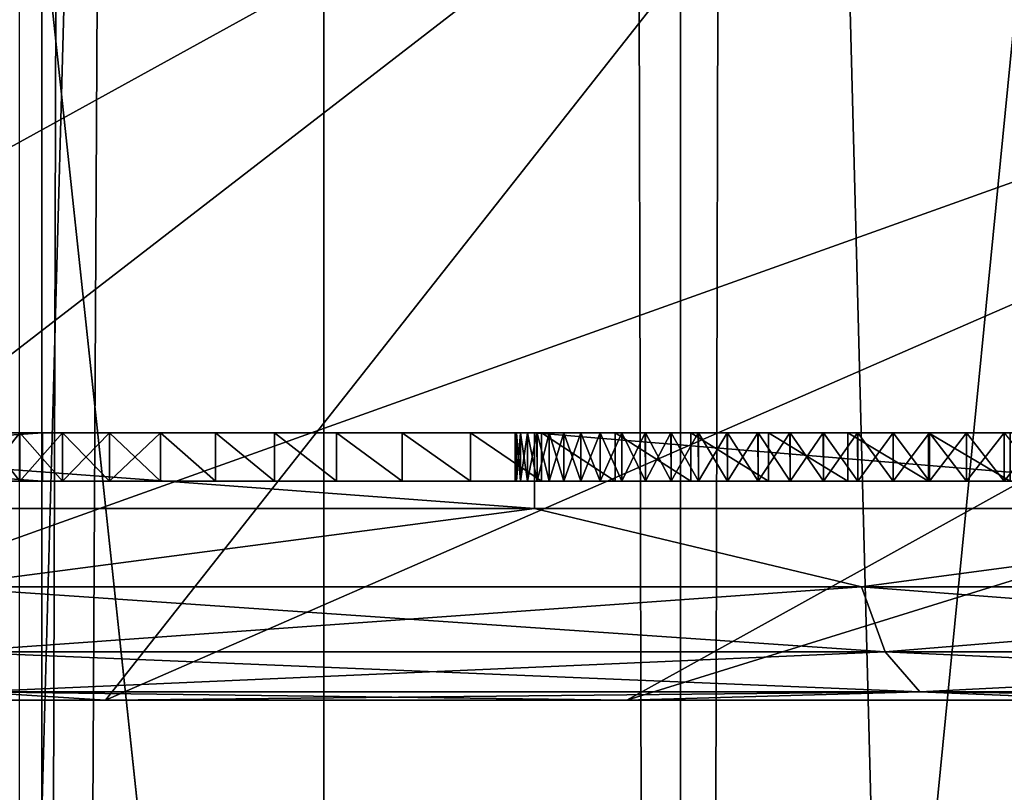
# Model space of a CAD drawing. Header units: metres. Extents: x -80 to 80, y -455 to 95.
# Tile 377 of 656: x 1.635 to 2.657, y -131.622 to -130.821. Entities that reach past the tile are written whole.
import ezdxf

# ---------------------------------------------------------------- set-up
doc = ezdxf.new("R2010")
doc.units = ezdxf.units.M
doc.layers.add('solid_501010_K_01', color=7, linetype='CONTINUOUS')
doc.layers.add('solid_501010_k_02_01', color=7, linetype='CONTINUOUS')

msp = doc.modelspace()

# ---------------------------------------------------------------- linework, layer by layer
at = {"layer": 'solid_501010_K_01'}
for points in [[(2.620547, -16.346872, 641.67981), (2.882185, -16.314634, 642.014221), (2.880444, -147.699997, 642.011658)], [(2.882186, -16.314634, 645.985596), (2.620548, -16.346872, 646.319946), (2.880444, -147.699997, 645.988159)], [(2.320167, -16.380054, 641.379456), (2.620547, -16.346872, 641.67981), (2.320929, -147.699997, 641.380127)], [(2.620548, -16.346872, 646.319946), (2.320168, -16.380054, 646.620361), (2.320929, -147.699997, 646.61969)], [(2.620548, -16.346872, 646.319946), (2.320929, -147.699997, 646.61969), (2.880444, -147.699997, 645.988159)], [(2.620547, -16.346872, 641.67981), (2.880444, -147.699997, 642.011658), (2.320929, -147.699997, 641.380127)], [(2.320167, -16.380054, 641.379456), (2.320929, -147.699997, 641.380127), (1.626531, -147.699997, 640.900818)], [(1.985829, -16.412197, 641.117798), (2.320167, -16.380054, 641.379456), (1.626531, -147.699997, 640.900818)], [(2.320168, -16.380054, 646.620361), (1.98583, -16.412197, 646.882019), (2.320929, -147.699997, 646.61969)], [(1.98583, -16.412197, 646.882019), (1.622891, -16.441397, 647.100891), (1.626531, -147.699997, 647.098999)], [(1.622891, -16.441397, 640.898926), (1.985829, -16.412197, 641.117798), (1.626531, -147.699997, 640.900818)], [(1.98583, -16.412197, 646.882019), (1.626531, -147.699997, 647.098999), (2.320929, -147.699997, 646.61969)], [(3.826834, -181.584335, 231.391663), (3.826834, -110.287094, 183.301071), (1.950903, -109.968887, 183.772842)], [(1.950903, -181.266113, 231.863434), (3.826834, -181.584335, 231.391663), (1.950903, -109.968887, 183.772842)], [(1.950903, -192.235077, 215.601273), (1.950903, -120.937851, 167.510681), (3.826834, -120.619637, 167.982452)], [(3.826834, -191.91687, 216.073044), (1.950903, -192.235077, 215.601273), (3.826834, -120.619637, 167.982452)], [(0, -192.342529, 215.441971), (0, -121.045296, 167.351379), (1.950903, -120.937851, 167.510681)], [(1.950903, -192.235077, 215.601273), (0, -192.342529, 215.441971), (1.950903, -120.937851, 167.510681)], [(0, -124.642555, 1136.625977), (0, -141.003525, 1141.652222), (1.658268, -124.699287, 1136.4729)], [(0, -141.003525, 1141.652222), (1.658268, -141.047653, 1141.494995), (1.658268, -124.699287, 1136.4729)], [(1.658268, -124.699287, 1136.4729), (1.658268, -141.047653, 1141.494995), (3.254351, -124.867523, 1136.018555)], [(1.658268, -141.047653, 1141.494995), (3.254351, -141.178558, 1141.028564), (3.254351, -124.867523, 1136.018555)], [(3.232754, -130.325699, 1121.28125), (3.232754, -145.425385, 1125.897339), (1.635345, -130.492401, 1120.831055)], [(0.584586, -131.526672, 259.811951), (0.872875, -130.41655, 253.352295), (2.599125, -130.41655, 253.612488)], [(1.161791, -131.526672, 259.910034), (0.584586, -131.526672, 259.811951), (2.599125, -130.41655, 253.612488)], [(1.161725, -131.526672, 270.089996), (2.599125, -130.41655, 276.387512), (0.872875, -130.41655, 276.647705)], [(1.161725, -131.526672, 270.089996), (1.724321, -131.526672, 269.927917), (2.599125, -130.41655, 276.387512)], [(1.161791, -131.526672, 259.910034), (2.599125, -130.41655, 253.612488), (4.267316, -130.41655, 254.12706)], [(1.724384, -131.526672, 260.072113), (1.161791, -131.526672, 259.910034), (4.267316, -130.41655, 254.12706)], [(1.724321, -131.526672, 269.927917), (4.267316, -130.41655, 275.872955), (2.599125, -130.41655, 276.387512)], [(1.724321, -131.526672, 269.927917), (2.265229, -131.526672, 269.703857), (4.267316, -130.41655, 275.872955)], [(2.265288, -131.526672, 260.296173), (1.724384, -131.526672, 260.072113), (4.267316, -130.41655, 254.12706)], [(2.265229, -131.526672, 269.703857), (5.840182, -130.41655, 275.115479), (4.267316, -130.41655, 275.872955)], [(2.265229, -131.526672, 269.703857), (2.777652, -131.526672, 269.420654), (5.840182, -130.41655, 275.115479)], [(2.265288, -131.526672, 260.296173), (4.267316, -130.41655, 254.12706), (5.840182, -130.41655, 254.884506)], [(2.777709, -131.526672, 260.579376), (2.265288, -131.526672, 260.296173), (5.840182, -130.41655, 254.884506)], [(3.232754, -145.425385, 1125.897339), (1.635345, -145.555084, 1125.435181), (1.635345, -130.492401, 1120.831055)], [(1.531765, -131.249374, 265.453491), (1.659098, -131.249374, 266.5), (0.942857, -131.249374, 263.5)], [(0.942857, -131.299377, 263.5), (0.942857, -131.249374, 263.5), (1.659098, -131.249374, 266.5)], [(1.659098, -131.299377, 266.5), (0.942857, -131.299377, 263.5), (1.659098, -131.249374, 266.5)], [(0.954111, -131.249374, 266.5), (1.659098, -131.249374, 266.5), (1.11262, -131.249374, 269.874634)], [(1.659098, -131.299377, 266.5), (1.659098, -131.249374, 266.5), (0.954111, -131.249374, 266.5)], [(0.954111, -131.299377, 266.5), (1.659098, -131.299377, 266.5), (0.954111, -131.249374, 266.5)], [(2.169393, -131.327774, 269.504852), (1.112579, -131.327774, 269.874634), (1.11262, -131.249374, 269.874634)], [(2.169432, -131.327774, 260.495148), (2.169412, -131.249374, 260.495148), (1.11262, -131.249374, 260.125366)], [(1.48829, -131.249374, 264.724884), (1.11262, -131.249374, 260.125366), (2.169412, -131.249374, 260.495148)], [(1.112623, -131.327774, 260.125366), (2.169432, -131.327774, 260.495148), (1.11262, -131.249374, 260.125366)], [(2.169393, -131.327774, 269.504852), (1.11262, -131.249374, 269.874634), (2.169412, -131.249374, 269.504852)], [(2.103003, -131.249374, 266.241547), (2.169412, -131.249374, 269.504852), (1.11262, -131.249374, 269.874634)], [(1.781444, -131.249374, 265.935211), (1.11262, -131.249374, 269.874634), (1.659098, -131.249374, 266.5)], [(2.032015, -131.249374, 266.188721), (2.103003, -131.249374, 266.241547), (1.11262, -131.249374, 269.874634)], [(1.964077, -131.249374, 266.13147), (2.032015, -131.249374, 266.188721), (1.11262, -131.249374, 269.874634)], [(1.899558, -131.249374, 266.070038), (1.964077, -131.249374, 266.13147), (1.11262, -131.249374, 269.874634)], [(1.838631, -131.249374, 266.004578), (1.899558, -131.249374, 266.070038), (1.11262, -131.249374, 269.874634)], [(1.781444, -131.249374, 265.935211), (1.838631, -131.249374, 266.004578), (1.11262, -131.249374, 269.874634)], [(1.507375, -131.249374, 264.634979), (1.48829, -131.249374, 264.724884), (2.169412, -131.249374, 260.495148)], [(1.531787, -131.249374, 264.546448), (1.507375, -131.249374, 264.634979), (2.169412, -131.249374, 260.495148)], [(1.531765, -131.249374, 265.453491), (1.56133, -131.249374, 265.540161), (1.659098, -131.249374, 266.5)], [(1.561362, -131.249374, 264.459747), (1.531787, -131.249374, 264.546448), (2.169412, -131.249374, 260.495148)], [(1.56133, -131.249374, 265.540161), (1.59593, -131.249374, 265.624664), (1.659098, -131.249374, 266.5)], [(1.595975, -131.249374, 264.375244), (1.561362, -131.249374, 264.459747), (2.169412, -131.249374, 260.495148)], [(1.59593, -131.249374, 265.624664), (1.63547, -131.249374, 265.706787), (1.659098, -131.249374, 266.5)], [(1.595942, -131.299377, 265.624664), (1.63547, -131.249374, 265.706787), (1.59593, -131.249374, 265.624664)], [(1.595942, -131.299377, 265.624664), (1.635477, -131.299377, 265.706787), (1.63547, -131.249374, 265.706787)], [(1.635477, -131.299377, 264.293213), (1.595942, -131.299377, 264.375336), (1.595975, -131.249374, 264.375244)], [(1.6355, -131.249374, 264.293152), (1.595975, -131.249374, 264.375244), (2.169412, -131.249374, 260.495148)], [(1.635477, -131.299377, 264.293213), (1.595975, -131.249374, 264.375244), (1.6355, -131.249374, 264.293152)], [(1.63547, -131.249374, 265.706787), (1.679709, -131.249374, 265.786102), (1.659098, -131.249374, 266.5)], [(1.635477, -131.299377, 265.706787), (1.679709, -131.249374, 265.786102), (1.63547, -131.249374, 265.706787)], [(1.635477, -131.299377, 265.706787), (1.679715, -131.299377, 265.786133), (1.679709, -131.249374, 265.786102)], [(1.679715, -131.299377, 264.213867), (1.635477, -131.299377, 264.293213), (1.6355, -131.249374, 264.293152)], [(1.67975, -131.249374, 264.213837), (1.6355, -131.249374, 264.293152), (2.169412, -131.249374, 260.495148)], [(1.679715, -131.299377, 264.213867), (1.6355, -131.249374, 264.293152), (1.67975, -131.249374, 264.213837)], [(1.728427, -131.249374, 265.862335), (1.781444, -131.249374, 265.935211), (1.659098, -131.249374, 266.5)], [(1.679709, -131.249374, 265.786102), (1.728427, -131.249374, 265.862335), (1.659098, -131.249374, 266.5)], [(1.679715, -131.299377, 265.786133), (1.728427, -131.249374, 265.862335), (1.679709, -131.249374, 265.786102)], [(1.679715, -131.299377, 265.786133), (1.728432, -131.299377, 265.862335), (1.728427, -131.249374, 265.862335)], [(1.728432, -131.299377, 264.137665), (1.679715, -131.299377, 264.213867), (1.67975, -131.249374, 264.213837)], [(1.728474, -131.249374, 264.137604), (1.67975, -131.249374, 264.213837), (2.169412, -131.249374, 260.495148)], [(1.728432, -131.299377, 264.137665), (1.67975, -131.249374, 264.213837), (1.728474, -131.249374, 264.137604)], [(1.728432, -131.299377, 265.862335), (1.781444, -131.249374, 265.935211), (1.728427, -131.249374, 265.862335)], [(1.728432, -131.299377, 265.862335), (1.781448, -131.299377, 265.935211), (1.781444, -131.249374, 265.935211)], [(1.781448, -131.299377, 264.064789), (1.728432, -131.299377, 264.137665), (1.728474, -131.249374, 264.137604)], [(1.781484, -131.249374, 264.064758), (1.728474, -131.249374, 264.137604), (2.169412, -131.249374, 260.495148)], [(1.781448, -131.299377, 264.064789), (1.728474, -131.249374, 264.137604), (1.781484, -131.249374, 264.064758)], [(1.838631, -131.299377, 266.004578), (1.838631, -131.249374, 266.004578), (1.781444, -131.249374, 265.935211)], [(1.781448, -131.299377, 265.935211), (1.838631, -131.299377, 266.004578), (1.781444, -131.249374, 265.935211)], [(1.838631, -131.299377, 263.995422), (1.781448, -131.299377, 264.064789), (1.781484, -131.249374, 264.064758)], [(1.838668, -131.249374, 263.995361), (1.781484, -131.249374, 264.064758), (2.169412, -131.249374, 260.495148)], [(1.838631, -131.299377, 263.995422), (1.781484, -131.249374, 264.064758), (1.838668, -131.249374, 263.995361)], [(1.899555, -131.299377, 266.070038), (1.899558, -131.249374, 266.070038), (1.838631, -131.249374, 266.004578)], [(1.838631, -131.299377, 266.004578), (1.899555, -131.299377, 266.070038), (1.838631, -131.249374, 266.004578)], [(1.899555, -131.299377, 263.929962), (1.838631, -131.299377, 263.995422), (1.838668, -131.249374, 263.995361)], [(1.899604, -131.249374, 263.929901), (1.838668, -131.249374, 263.995361), (2.169412, -131.249374, 260.495148)], [(1.899555, -131.299377, 263.929962), (1.838668, -131.249374, 263.995361), (1.899604, -131.249374, 263.929901)], [(1.899555, -131.299377, 266.070038), (1.964073, -131.299377, 266.13147), (1.899558, -131.249374, 266.070038)], [(1.964073, -131.299377, 263.86853), (1.899555, -131.299377, 263.929962), (1.899604, -131.249374, 263.929901)], [(1.964073, -131.299377, 266.13147), (1.964077, -131.249374, 266.13147), (1.899558, -131.249374, 266.070038)], [(1.964124, -131.249374, 263.8685), (1.899604, -131.249374, 263.929901), (2.169412, -131.249374, 260.495148)], [(1.964073, -131.299377, 263.86853), (1.899604, -131.249374, 263.929901), (1.964124, -131.249374, 263.8685)], [(1.964073, -131.299377, 266.13147), (2.032012, -131.299377, 266.188721), (1.964077, -131.249374, 266.13147)], [(2.032012, -131.299377, 263.811279), (1.964073, -131.299377, 263.86853), (1.964124, -131.249374, 263.8685)], [(2.032012, -131.299377, 266.188721), (2.032015, -131.249374, 266.188721), (1.964077, -131.249374, 266.13147)], [(2.032047, -131.249374, 263.811249), (1.964124, -131.249374, 263.8685), (2.169412, -131.249374, 260.495148)], [(2.032012, -131.299377, 263.811279), (1.964124, -131.249374, 263.8685), (2.032047, -131.249374, 263.811249)], [(2.032012, -131.299377, 266.188721), (2.102993, -131.299377, 266.241547), (2.032015, -131.249374, 266.188721)], [(2.102993, -131.299377, 263.758453), (2.032012, -131.299377, 263.811279), (2.032047, -131.249374, 263.811249)], [(2.102993, -131.299377, 266.241547), (2.103003, -131.249374, 266.241547), (2.032015, -131.249374, 266.188721)], [(2.103045, -131.249374, 263.758423), (2.032047, -131.249374, 263.811249), (2.169412, -131.249374, 260.495148)], [(2.102993, -131.299377, 263.758453), (2.032047, -131.249374, 263.811249), (2.103045, -131.249374, 263.758423)], [(2.102993, -131.299377, 266.241547), (2.176723, -131.299377, 266.289734), (2.103003, -131.249374, 266.241547)], [(2.176723, -131.299377, 263.710266), (2.102993, -131.299377, 263.758453), (2.103045, -131.249374, 263.758423)], [(2.103003, -131.249374, 266.241547), (2.176733, -131.249374, 266.289764), (2.169412, -131.249374, 269.504852)], [(2.176723, -131.299377, 266.289734), (2.176733, -131.249374, 266.289764), (2.103003, -131.249374, 266.241547)], [(2.176771, -131.249374, 263.710236), (2.103045, -131.249374, 263.758423), (2.169412, -131.249374, 260.495148)], [(2.176723, -131.299377, 263.710266), (2.103045, -131.249374, 263.758423), (2.176771, -131.249374, 263.710236)], [(2.150723, -131.249374, 265.052277), (2.149288, -131.249374, 265.000183), (2.150704, -131.249374, 264.948059)], [(2.149291, -131.299377, 265), (2.150704, -131.249374, 264.948059), (2.149288, -131.249374, 265.000183)], [(2.150716, -131.299377, 265.052185), (2.149288, -131.249374, 265.000183), (2.150723, -131.249374, 265.052277)], [(2.150716, -131.299377, 265.052185), (2.149291, -131.299377, 265), (2.149288, -131.249374, 265.000183)], [(2.149291, -131.299377, 265), (2.150716, -131.299377, 264.947815), (2.150704, -131.249374, 264.948059)], [(2.150723, -131.249374, 265.052277), (2.150704, -131.249374, 264.948059), (2.154983, -131.249374, 264.896088)], [(2.150716, -131.299377, 264.947815), (2.154983, -131.249374, 264.896088), (2.150704, -131.249374, 264.948059)], [(2.150716, -131.299377, 264.947815), (2.154996, -131.299377, 264.895935), (2.154983, -131.249374, 264.896088)], [(2.154996, -131.299377, 265.104065), (2.150716, -131.299377, 265.052185), (2.150723, -131.249374, 265.052277)], [(2.155015, -131.249374, 265.104248), (2.150723, -131.249374, 265.052277), (2.154983, -131.249374, 264.896088)], [(2.154996, -131.299377, 265.104065), (2.150723, -131.249374, 265.052277), (2.155015, -131.249374, 265.104248)], [(2.155015, -131.249374, 265.104248), (2.154983, -131.249374, 264.896088), (2.162058, -131.249374, 264.844666)], [(2.154996, -131.299377, 264.895935), (2.162058, -131.249374, 264.844666), (2.154983, -131.249374, 264.896088)], [(2.154996, -131.299377, 264.895935), (2.162088, -131.299377, 264.844513), (2.162058, -131.249374, 264.844666)], [(2.162088, -131.299377, 265.155487), (2.154996, -131.299377, 265.104065), (2.155015, -131.249374, 265.104248)], [(2.162113, -131.249374, 265.15564), (2.155015, -131.249374, 265.104248), (2.162058, -131.249374, 264.844666)], [(2.162088, -131.299377, 265.155487), (2.155015, -131.249374, 265.104248), (2.162113, -131.249374, 265.15564)], [(2.162113, -131.249374, 265.15564), (2.162058, -131.249374, 264.844666), (2.171908, -131.249374, 264.793945)], [(2.162088, -131.299377, 264.844513), (2.171908, -131.249374, 264.793945), (2.162058, -131.249374, 264.844666)], [(2.162088, -131.299377, 264.844513), (2.171967, -131.299377, 264.793701), (2.171908, -131.249374, 264.793945)], [(2.171967, -131.299377, 265.206299), (2.162088, -131.299377, 265.155487), (2.162113, -131.249374, 265.15564)], [(2.171994, -131.249374, 265.206421), (2.162113, -131.249374, 265.15564), (2.171908, -131.249374, 264.793945)], [(2.171967, -131.299377, 265.206299), (2.162113, -131.249374, 265.15564), (2.171994, -131.249374, 265.206421)], [(3.117424, -131.327774, 268.90918), (2.169393, -131.327774, 269.504852), (2.169412, -131.249374, 269.504852)], [(3.11746, -131.327774, 261.090851), (3.117436, -131.249374, 261.09082), (2.169412, -131.249374, 260.495148)], [(2.176771, -131.249374, 263.710236), (2.169412, -131.249374, 260.495148), (3.117436, -131.249374, 261.09082)], [(2.169432, -131.327774, 260.495148), (3.11746, -131.327774, 261.090851), (2.169412, -131.249374, 260.495148)], [(3.117424, -131.327774, 268.90918), (2.169412, -131.249374, 269.504852), (3.117436, -131.249374, 268.90918)], [(3.093628, -131.249374, 266.48941), (3.117436, -131.249374, 268.90918), (2.169412, -131.249374, 269.504852)], [(3.007445, -131.249374, 266.497345), (3.093628, -131.249374, 266.48941), (2.169412, -131.249374, 269.504852)], [(2.921054, -131.249374, 266.5), (3.007445, -131.249374, 266.497345), (2.169412, -131.249374, 269.504852)], [(2.834538, -131.249374, 266.497375), (2.921054, -131.249374, 266.5), (2.169412, -131.249374, 269.504852)], [(2.748363, -131.249374, 266.489471), (2.834538, -131.249374, 266.497375), (2.169412, -131.249374, 269.504852)], [(2.662791, -131.249374, 266.476318), (2.748363, -131.249374, 266.489471), (2.169412, -131.249374, 269.504852)], [(2.578003, -131.249374, 266.457916), (2.662791, -131.249374, 266.476318), (2.169412, -131.249374, 269.504852)], [(2.494321, -131.249374, 266.434326), (2.578003, -131.249374, 266.457916), (2.169412, -131.249374, 269.504852)], [(2.412119, -131.249374, 266.40567), (2.494321, -131.249374, 266.434326), (2.169412, -131.249374, 269.504852)], [(2.33165, -131.249374, 266.371979), (2.412119, -131.249374, 266.40567), (2.169412, -131.249374, 269.504852)], [(2.253012, -131.249374, 266.333252), (2.33165, -131.249374, 266.371979), (2.169412, -131.249374, 269.504852)], [(2.176733, -131.249374, 266.289764), (2.253012, -131.249374, 266.333252), (2.169412, -131.249374, 269.504852)], [(2.171994, -131.249374, 265.206421), (2.171908, -131.249374, 264.793945), (2.184467, -131.249374, 264.74411)], [(2.171967, -131.299377, 264.793701), (2.184467, -131.249374, 264.74411), (2.171908, -131.249374, 264.793945)], [(2.171967, -131.299377, 264.793701), (2.184523, -131.299377, 264.743896), (2.184467, -131.249374, 264.74411)], [(2.184523, -131.299377, 265.256104), (2.171967, -131.299377, 265.206299), (2.171994, -131.249374, 265.206421)], [(2.184556, -131.249374, 265.256195), (2.171994, -131.249374, 265.206421), (2.184467, -131.249374, 264.74411)], [(2.184523, -131.299377, 265.256104), (2.171994, -131.249374, 265.206421), (2.184556, -131.249374, 265.256195)], [(2.176723, -131.299377, 266.289734), (2.253003, -131.299377, 266.333252), (2.176733, -131.249374, 266.289764)], [(2.253003, -131.299377, 263.666748), (2.176723, -131.299377, 263.710266), (2.176771, -131.249374, 263.710236)], [(2.253003, -131.299377, 266.333252), (2.253012, -131.249374, 266.333252), (2.176733, -131.249374, 266.289764)], [(2.253039, -131.249374, 263.666748), (2.176771, -131.249374, 263.710236), (3.117436, -131.249374, 261.09082)], [(2.253003, -131.299377, 263.666748), (2.176771, -131.249374, 263.710236), (2.253039, -131.249374, 263.666748)], [(2.184556, -131.249374, 265.256195), (2.184467, -131.249374, 264.74411), (2.199637, -131.249374, 264.695404)], [(2.184523, -131.299377, 264.743896), (2.199637, -131.249374, 264.695404), (2.184467, -131.249374, 264.74411)], [(2.184523, -131.299377, 264.743896), (2.199691, -131.299377, 264.695251), (2.199637, -131.249374, 264.695404)], [(2.199691, -131.299377, 265.304749), (2.184523, -131.299377, 265.256104), (2.184556, -131.249374, 265.256195)], [(2.199729, -131.249374, 265.304871), (2.184556, -131.249374, 265.256195), (2.199637, -131.249374, 264.695404)], [(2.199691, -131.299377, 265.304749), (2.184556, -131.249374, 265.256195), (2.199729, -131.249374, 265.304871)], [(2.199729, -131.249374, 265.304871), (2.199637, -131.249374, 264.695404), (2.21732, -131.249374, 264.648041)], [(2.199691, -131.299377, 264.695251), (2.21732, -131.249374, 264.648041), (2.199637, -131.249374, 264.695404)], [(2.199691, -131.299377, 264.695251), (2.217414, -131.299377, 264.647827), (2.21732, -131.249374, 264.648041)], [(2.217414, -131.299377, 265.352173), (2.199691, -131.299377, 265.304749), (2.199729, -131.249374, 265.304871)], [(2.21746, -131.249374, 265.352295), (2.199729, -131.249374, 265.304871), (2.21732, -131.249374, 264.648041)], [(2.217414, -131.299377, 265.352173), (2.199729, -131.249374, 265.304871), (2.21746, -131.249374, 265.352295)], [(2.21746, -131.249374, 265.352295), (2.21732, -131.249374, 264.648041), (2.237387, -131.249374, 264.602203)], [(2.217414, -131.299377, 264.647827), (2.237387, -131.249374, 264.602203), (2.21732, -131.249374, 264.648041)], [(2.217414, -131.299377, 264.647827), (2.237499, -131.299377, 264.60199), (2.237387, -131.249374, 264.602203)], [(2.237499, -131.299377, 265.39801), (2.217414, -131.299377, 265.352173), (2.21746, -131.249374, 265.352295)], [(2.237544, -131.249374, 265.398132), (2.21746, -131.249374, 265.352295), (2.237387, -131.249374, 264.602203)], [(2.237499, -131.299377, 265.39801), (2.21746, -131.249374, 265.352295), (2.237544, -131.249374, 265.398132)], [(2.237544, -131.249374, 265.398132), (2.237387, -131.249374, 264.602203), (2.259784, -131.249374, 264.557983)], [(2.237499, -131.299377, 264.60199), (2.259784, -131.249374, 264.557983), (2.237387, -131.249374, 264.602203)], [(2.237499, -131.299377, 264.60199), (2.259884, -131.299377, 264.55777), (2.259784, -131.249374, 264.557983)], [(2.259884, -131.299377, 265.44223), (2.237499, -131.299377, 265.39801), (2.237544, -131.249374, 265.398132)], [(2.25992, -131.249374, 265.442291), (2.237544, -131.249374, 265.398132), (2.259784, -131.249374, 264.557983)], [(2.259884, -131.299377, 265.44223), (2.237544, -131.249374, 265.398132), (2.25992, -131.249374, 265.442291)], [(2.253003, -131.299377, 266.333252), (2.331637, -131.299377, 266.371948), (2.253012, -131.249374, 266.333252)], [(2.331637, -131.299377, 263.628052), (2.253003, -131.299377, 263.666748), (2.253039, -131.249374, 263.666748)], [(2.331637, -131.299377, 266.371948), (2.33165, -131.249374, 266.371979), (2.253012, -131.249374, 266.333252)], [(2.331674, -131.249374, 263.628021), (2.253039, -131.249374, 263.666748), (3.117436, -131.249374, 261.09082)], [(2.331637, -131.299377, 263.628052), (2.253039, -131.249374, 263.666748), (2.331674, -131.249374, 263.628021)], [(2.25992, -131.249374, 265.442291), (2.259784, -131.249374, 264.557983), (2.284308, -131.249374, 264.515564)], [(2.259884, -131.299377, 264.55777), (2.284308, -131.249374, 264.515564), (2.259784, -131.249374, 264.557983)], [(2.259884, -131.299377, 264.55777), (2.284411, -131.299377, 264.515411), (2.284308, -131.249374, 264.515564)], [(2.284411, -131.299377, 265.484589), (2.259884, -131.299377, 265.44223), (2.25992, -131.249374, 265.442291)], [(2.284458, -131.249374, 265.48468), (2.25992, -131.249374, 265.442291), (2.284308, -131.249374, 264.515564)], [(2.284411, -131.299377, 265.484589), (2.25992, -131.249374, 265.442291), (2.284458, -131.249374, 265.48468)], [(2.284458, -131.249374, 265.48468), (2.284308, -131.249374, 264.515564), (2.310843, -131.249374, 264.475098)], [(2.284411, -131.299377, 264.515411), (2.310843, -131.249374, 264.475098), (2.284308, -131.249374, 264.515564)], [(2.284411, -131.299377, 264.515411), (2.31096, -131.299377, 264.474945), (2.310843, -131.249374, 264.475098)], [(2.31096, -131.299377, 265.525055), (2.284411, -131.299377, 265.484589), (2.284458, -131.249374, 265.48468)], [(2.311016, -131.249374, 265.525146), (2.284458, -131.249374, 265.48468), (2.310843, -131.249374, 264.475098)], [(2.31096, -131.299377, 265.525055), (2.284458, -131.249374, 265.48468), (2.311016, -131.249374, 265.525146)], [(2.311016, -131.249374, 265.525146), (2.310843, -131.249374, 264.475098), (2.339239, -131.249374, 264.436737)], [(2.31096, -131.299377, 264.474945), (2.339239, -131.249374, 264.436737), (2.310843, -131.249374, 264.475098)], [(2.31096, -131.299377, 264.474945), (2.339388, -131.299377, 264.436554), (2.339239, -131.249374, 264.436737)], [(2.339388, -131.299377, 265.563446), (2.31096, -131.299377, 265.525055), (2.311016, -131.249374, 265.525146)], [(2.339425, -131.249374, 265.563507), (2.311016, -131.249374, 265.525146), (2.339239, -131.249374, 264.436737)], [(2.339388, -131.299377, 265.563446), (2.311016, -131.249374, 265.525146), (2.339425, -131.249374, 265.563507)], [(2.331637, -131.299377, 266.371948), (2.412102, -131.299377, 266.40567), (2.33165, -131.249374, 266.371979)], [(2.412102, -131.299377, 263.59433), (2.331637, -131.299377, 263.628052), (2.331674, -131.249374, 263.628021)], [(2.412102, -131.299377, 266.40567), (2.412119, -131.249374, 266.40567), (2.33165, -131.249374, 266.371979)], [(2.412144, -131.249374, 263.59433), (2.331674, -131.249374, 263.628021), (3.117436, -131.249374, 261.09082)], [(2.412102, -131.299377, 263.59433), (2.331674, -131.249374, 263.628021), (2.412144, -131.249374, 263.59433)], [(2.339425, -131.249374, 265.563507), (2.339239, -131.249374, 264.436737), (2.369365, -131.249374, 264.400482)], [(2.339388, -131.299377, 264.436554), (2.369365, -131.249374, 264.400482), (2.339239, -131.249374, 264.436737)], [(2.339388, -131.299377, 264.436554), (2.369513, -131.299377, 264.40033), (2.369365, -131.249374, 264.400482)], [(2.369513, -131.299377, 265.59967), (2.339388, -131.299377, 265.563446), (2.339425, -131.249374, 265.563507)], [(2.369549, -131.249374, 265.599701), (2.339425, -131.249374, 265.563507), (2.369365, -131.249374, 264.400482)], [(2.369513, -131.299377, 265.59967), (2.339425, -131.249374, 265.563507), (2.369549, -131.249374, 265.599701)], [(2.369549, -131.249374, 265.599701), (2.369365, -131.249374, 264.400482), (2.401156, -131.249374, 264.366425)], [(2.369513, -131.299377, 264.40033), (2.401156, -131.249374, 264.366425), (2.369365, -131.249374, 264.400482)], [(2.369513, -131.299377, 264.40033), (2.401268, -131.299377, 264.366302), (2.401156, -131.249374, 264.366425)], [(2.401268, -131.299377, 265.633698), (2.369513, -131.299377, 265.59967), (2.369549, -131.249374, 265.599701)], [(2.401323, -131.249374, 265.633759), (2.369549, -131.249374, 265.599701), (2.401156, -131.249374, 264.366425)], [(2.401268, -131.299377, 265.633698), (2.369549, -131.249374, 265.599701), (2.401323, -131.249374, 265.633759)], [(2.401323, -131.249374, 265.633759), (2.401156, -131.249374, 264.366425), (2.434308, -131.249374, 264.334717)], [(2.401268, -131.299377, 264.366302), (2.434308, -131.249374, 264.334717), (2.401156, -131.249374, 264.366425)], [(2.401268, -131.299377, 264.366302), (2.434457, -131.299377, 264.334595), (2.434308, -131.249374, 264.334717)], [(2.434457, -131.299377, 265.665405), (2.401268, -131.299377, 265.633698), (2.401323, -131.249374, 265.633759)], [(2.434504, -131.249374, 265.665466), (2.401323, -131.249374, 265.633759), (2.434308, -131.249374, 264.334717)], [(2.434457, -131.299377, 265.665405), (2.401323, -131.249374, 265.633759), (2.434504, -131.249374, 265.665466)], [(2.412102, -131.299377, 266.40567), (2.494304, -131.299377, 266.434326), (2.412119, -131.249374, 266.40567)], [(2.494304, -131.299377, 263.565674), (2.412102, -131.299377, 263.59433), (2.412144, -131.249374, 263.59433)], [(2.494304, -131.299377, 266.434326), (2.494321, -131.249374, 266.434326), (2.412119, -131.249374, 266.40567)], [(2.494341, -131.249374, 263.565643), (2.412144, -131.249374, 263.59433), (3.117436, -131.249374, 261.09082)], [(2.494304, -131.299377, 263.565674), (2.412144, -131.249374, 263.59433), (2.494341, -131.249374, 263.565643)], [(2.434504, -131.249374, 265.665466), (2.434308, -131.249374, 264.334717), (2.468773, -131.249374, 264.305359)], [(2.434457, -131.299377, 264.334595), (2.468773, -131.249374, 264.305359), (2.434308, -131.249374, 264.334717)], [(2.434457, -131.299377, 264.334595), (2.468965, -131.299377, 264.305206), (2.468773, -131.249374, 264.305359)], [(2.468965, -131.299377, 265.694794), (2.434457, -131.299377, 265.665405), (2.434504, -131.249374, 265.665466)], [(2.468998, -131.249374, 265.694824), (2.434504, -131.249374, 265.665466), (2.468773, -131.249374, 264.305359)], [(2.468965, -131.299377, 265.694794), (2.434504, -131.249374, 265.665466), (2.468998, -131.249374, 265.694824)], [(2.468998, -131.249374, 265.694824), (2.468773, -131.249374, 264.305359), (2.504491, -131.249374, 264.27832)], [(2.468965, -131.299377, 264.305206), (2.504491, -131.249374, 264.27832), (2.468773, -131.249374, 264.305359)], [(2.468965, -131.299377, 264.305206), (2.504628, -131.299377, 264.278229), (2.504491, -131.249374, 264.27832)], [(2.504628, -131.299377, 265.721771), (2.468965, -131.299377, 265.694794), (2.468998, -131.249374, 265.694824)], [(2.50467, -131.249374, 265.721802), (2.468998, -131.249374, 265.694824), (2.504491, -131.249374, 264.27832)], [(2.504628, -131.299377, 265.721771), (2.468998, -131.249374, 265.694824), (2.50467, -131.249374, 265.721802)], [(2.494304, -131.299377, 266.434326), (2.577985, -131.299377, 266.457916), (2.494321, -131.249374, 266.434326)], [(2.577985, -131.299377, 263.542084), (2.494304, -131.299377, 263.565674), (2.494341, -131.249374, 263.565643)], [(2.577985, -131.299377, 266.457916), (2.578003, -131.249374, 266.457916), (2.494321, -131.249374, 266.434326)], [(2.578014, -131.249374, 263.542084), (2.494341, -131.249374, 263.565643), (3.117436, -131.249374, 261.09082)], [(2.577985, -131.299377, 263.542084), (2.494341, -131.249374, 263.565643), (2.578014, -131.249374, 263.542084)], [(2.50467, -131.249374, 265.721802), (2.504491, -131.249374, 264.27832), (2.54123, -131.249374, 264.253723)], [(2.504628, -131.299377, 264.278229), (2.54123, -131.249374, 264.253723), (2.504491, -131.249374, 264.27832)], [(2.504628, -131.299377, 264.278229), (2.541346, -131.299377, 264.253662), (2.54123, -131.249374, 264.253723)], [(2.541346, -131.299377, 265.746338), (2.504628, -131.299377, 265.721771), (2.50467, -131.249374, 265.721802)], [(2.541388, -131.249374, 265.746368), (2.50467, -131.249374, 265.721802), (2.54123, -131.249374, 264.253723)], [(2.541346, -131.299377, 265.746338), (2.50467, -131.249374, 265.721802), (2.541388, -131.249374, 265.746368)], [(2.541388, -131.249374, 265.746368), (2.54123, -131.249374, 264.253723), (2.578915, -131.249374, 264.231598)], [(2.541346, -131.299377, 264.253662), (2.578915, -131.249374, 264.231598), (2.54123, -131.249374, 264.253723)], [(2.541346, -131.299377, 264.253662), (2.579068, -131.299377, 264.231506), (2.578915, -131.249374, 264.231598)], [(2.579068, -131.299377, 265.768494), (2.541346, -131.299377, 265.746338), (2.541388, -131.249374, 265.746368)], [(2.579094, -131.249374, 265.768524), (2.541388, -131.249374, 265.746368), (2.578915, -131.249374, 264.231598)], [(2.579068, -131.299377, 265.768494), (2.541388, -131.249374, 265.746368), (2.579094, -131.249374, 265.768524)], [(2.577985, -131.299377, 266.457916), (2.66276, -131.299377, 266.476318), (2.578003, -131.249374, 266.457916)], [(2.66276, -131.299377, 263.523682), (2.577985, -131.299377, 263.542084), (2.578014, -131.249374, 263.542084)], [(2.66276, -131.299377, 266.476318), (2.662791, -131.249374, 266.476318), (2.578003, -131.249374, 266.457916)], [(2.662804, -131.249374, 263.523682), (2.578014, -131.249374, 263.542084), (3.117436, -131.249374, 261.09082)], [(2.66276, -131.299377, 263.523682), (2.578014, -131.249374, 263.542084), (2.662804, -131.249374, 263.523682)], [(2.579094, -131.249374, 265.768524), (2.578915, -131.249374, 264.231598), (2.617368, -131.249374, 264.211914)], [(2.579068, -131.299377, 264.231506), (2.617368, -131.249374, 264.211914), (2.578915, -131.249374, 264.231598)], [(2.579068, -131.299377, 264.231506), (2.617511, -131.299377, 264.211823), (2.617368, -131.249374, 264.211914)], [(2.617511, -131.299377, 265.788177), (2.579068, -131.299377, 265.768494), (2.579094, -131.249374, 265.768524)], [(2.61753, -131.249374, 265.788177), (2.579094, -131.249374, 265.768524), (2.617368, -131.249374, 264.211914)], [(2.617511, -131.299377, 265.788177), (2.579094, -131.249374, 265.768524), (2.61753, -131.249374, 265.788177)], [(2.61753, -131.249374, 265.788177), (2.617368, -131.249374, 264.211914), (2.656543, -131.249374, 264.194672)], [(2.617511, -131.299377, 264.211823), (2.656543, -131.249374, 264.194672), (2.617368, -131.249374, 264.211914)], [(2.617511, -131.299377, 264.211823), (2.656655, -131.299377, 264.194641), (2.656543, -131.249374, 264.194672)], [(2.656655, -131.299377, 265.805359), (2.617511, -131.299377, 265.788177), (2.61753, -131.249374, 265.788177)], [(2.656674, -131.249374, 265.805359), (2.61753, -131.249374, 265.788177), (2.656543, -131.249374, 264.194672)], [(2.656655, -131.299377, 265.805359), (2.61753, -131.249374, 265.788177), (2.656674, -131.249374, 265.805359)], [(2.656674, -131.249374, 265.805359), (2.656543, -131.249374, 264.194672), (2.696391, -131.249374, 264.179901)], [(2.656655, -131.299377, 264.194641), (2.696391, -131.249374, 264.179901), (2.656543, -131.249374, 264.194672)], [(2.656655, -131.299377, 264.194641), (2.696477, -131.299377, 264.179871), (2.696391, -131.249374, 264.179901)], [(2.696477, -131.299377, 265.820129), (2.656655, -131.299377, 265.805359), (2.656674, -131.249374, 265.805359)], [(0.954111, -131.299377, 266.5), (0.942857, -131.299377, 263.5), (1.659098, -131.299377, 266.5)], [(2.150716, -131.299377, 265.052185), (1.466326, -131.299377, 265.092163), (1.463571, -131.299377, 265)], [(2.149291, -131.299377, 265), (1.463571, -131.299377, 265), (1.466326, -131.299377, 264.907837)], [(2.150716, -131.299377, 265.052185), (1.463571, -131.299377, 265), (2.149291, -131.299377, 265)], [(2.162088, -131.299377, 265.155487), (1.474579, -131.299377, 265.18399), (1.466326, -131.299377, 265.092163)], [(2.154996, -131.299377, 265.104065), (1.466326, -131.299377, 265.092163), (2.150716, -131.299377, 265.052185)], [(2.162088, -131.299377, 265.155487), (1.466326, -131.299377, 265.092163), (2.154996, -131.299377, 265.104065)], [(2.154996, -131.299377, 264.895935), (1.466326, -131.299377, 264.907837), (1.474579, -131.299377, 264.81601)], [(2.150716, -131.299377, 264.947815), (1.466326, -131.299377, 264.907837), (2.154996, -131.299377, 264.895935)], [(2.149291, -131.299377, 265), (1.466326, -131.299377, 264.907837), (2.150716, -131.299377, 264.947815)], [(2.184523, -131.299377, 265.256104), (1.488279, -131.299377, 265.275055), (1.474579, -131.299377, 265.18399)], [(2.171967, -131.299377, 265.206299), (1.474579, -131.299377, 265.18399), (2.162088, -131.299377, 265.155487)], [(2.184523, -131.299377, 265.256104), (1.474579, -131.299377, 265.18399), (2.171967, -131.299377, 265.206299)], [(2.171967, -131.299377, 264.793701), (1.474579, -131.299377, 264.81601), (1.488279, -131.299377, 264.724945)], [(2.162088, -131.299377, 264.844513), (1.474579, -131.299377, 264.81601), (2.171967, -131.299377, 264.793701)], [(2.154996, -131.299377, 264.895935), (1.474579, -131.299377, 264.81601), (2.162088, -131.299377, 264.844513)], [(2.217414, -131.299377, 265.352173), (1.507361, -131.299377, 265.36496), (1.488279, -131.299377, 265.275055)], [(2.199691, -131.299377, 265.304749), (1.488279, -131.299377, 265.275055), (2.184523, -131.299377, 265.256104)], [(2.217414, -131.299377, 265.352173), (1.488279, -131.299377, 265.275055), (2.199691, -131.299377, 265.304749)], [(2.199691, -131.299377, 264.695251), (1.488279, -131.299377, 264.724945), (1.507361, -131.299377, 264.63504)], [(2.184523, -131.299377, 264.743896), (1.488279, -131.299377, 264.724945), (2.199691, -131.299377, 264.695251)], [(2.171967, -131.299377, 264.793701), (1.488279, -131.299377, 264.724945), (2.184523, -131.299377, 264.743896)], [(2.259884, -131.299377, 265.44223), (1.531773, -131.299377, 265.453522), (1.507361, -131.299377, 265.36496)], [(2.237499, -131.299377, 265.39801), (1.507361, -131.299377, 265.36496), (2.217414, -131.299377, 265.352173)], [(2.259884, -131.299377, 265.44223), (1.507361, -131.299377, 265.36496), (2.237499, -131.299377, 265.39801)], [(2.237499, -131.299377, 264.60199), (1.507361, -131.299377, 264.63504), (1.531773, -131.299377, 264.546478)], [(2.217414, -131.299377, 264.647827), (1.507361, -131.299377, 264.63504), (2.237499, -131.299377, 264.60199)], [(2.199691, -131.299377, 264.695251), (1.507361, -131.299377, 264.63504), (2.217414, -131.299377, 264.647827)], [(2.31096, -131.299377, 265.525055), (1.561339, -131.299377, 265.540192), (1.531773, -131.299377, 265.453522)], [(2.284411, -131.299377, 265.484589), (1.531773, -131.299377, 265.453522), (2.259884, -131.299377, 265.44223)], [(2.31096, -131.299377, 265.525055), (1.531773, -131.299377, 265.453522), (2.284411, -131.299377, 265.484589)], [(2.284411, -131.299377, 264.515411), (1.531773, -131.299377, 264.546478), (1.561339, -131.299377, 264.459808)], [(2.259884, -131.299377, 264.55777), (1.531773, -131.299377, 264.546478), (2.284411, -131.299377, 264.515411)], [(2.237499, -131.299377, 264.60199), (1.531773, -131.299377, 264.546478), (2.259884, -131.299377, 264.55777)], [(2.369513, -131.299377, 265.59967), (1.595942, -131.299377, 265.624664), (1.561339, -131.299377, 265.540192)], [(2.339388, -131.299377, 265.563446), (1.561339, -131.299377, 265.540192), (2.31096, -131.299377, 265.525055)], [(2.369513, -131.299377, 265.59967), (1.561339, -131.299377, 265.540192), (2.339388, -131.299377, 265.563446)], [(2.339388, -131.299377, 264.436554), (1.561339, -131.299377, 264.459808), (1.595942, -131.299377, 264.375336)], [(2.31096, -131.299377, 264.474945), (1.561339, -131.299377, 264.459808), (2.339388, -131.299377, 264.436554)], [(2.284411, -131.299377, 264.515411), (1.561339, -131.299377, 264.459808), (2.31096, -131.299377, 264.474945)], [(2.468965, -131.299377, 265.694794), (1.635477, -131.299377, 265.706787), (1.595942, -131.299377, 265.624664)], [(2.401268, -131.299377, 265.633698), (1.595942, -131.299377, 265.624664), (2.369513, -131.299377, 265.59967)], [(2.434457, -131.299377, 265.665405), (1.595942, -131.299377, 265.624664), (2.401268, -131.299377, 265.633698)], [(2.468965, -131.299377, 265.694794), (1.595942, -131.299377, 265.624664), (2.434457, -131.299377, 265.665405)], [(2.401268, -131.299377, 264.366302), (1.595942, -131.299377, 264.375336), (1.635477, -131.299377, 264.293213)], [(2.369513, -131.299377, 264.40033), (1.595942, -131.299377, 264.375336), (2.401268, -131.299377, 264.366302)], [(2.339388, -131.299377, 264.436554), (1.595942, -131.299377, 264.375336), (2.369513, -131.299377, 264.40033)], [(2.579068, -131.299377, 265.768494), (1.679715, -131.299377, 265.786133), (1.635477, -131.299377, 265.706787)], [(2.504628, -131.299377, 265.721771), (1.635477, -131.299377, 265.706787), (2.468965, -131.299377, 265.694794)], [(2.541346, -131.299377, 265.746338), (1.635477, -131.299377, 265.706787), (2.504628, -131.299377, 265.721771)], [(2.579068, -131.299377, 265.768494), (1.635477, -131.299377, 265.706787), (2.541346, -131.299377, 265.746338)], [(2.504628, -131.299377, 264.278229), (1.635477, -131.299377, 264.293213), (1.679715, -131.299377, 264.213867)], [(2.468965, -131.299377, 264.305206), (1.635477, -131.299377, 264.293213), (2.504628, -131.299377, 264.278229)], [(2.434457, -131.299377, 264.334595), (1.635477, -131.299377, 264.293213), (2.468965, -131.299377, 264.305206)], [(2.401268, -131.299377, 264.366302), (1.635477, -131.299377, 264.293213), (2.434457, -131.299377, 264.334595)], [(1.728432, -131.299377, 265.862335), (1.679715, -131.299377, 265.786133), (2.859574, -131.299377, 265.854462)], [(2.617511, -131.299377, 265.788177), (1.679715, -131.299377, 265.786133), (2.579068, -131.299377, 265.768494)], [(2.656655, -131.299377, 265.805359), (1.679715, -131.299377, 265.786133), (2.617511, -131.299377, 265.788177)], [(2.696477, -131.299377, 265.820129), (1.679715, -131.299377, 265.786133), (2.656655, -131.299377, 265.805359)], [(2.736753, -131.299377, 265.832428), (1.679715, -131.299377, 265.786133), (2.696477, -131.299377, 265.820129)], [(2.777409, -131.299377, 265.842224), (1.679715, -131.299377, 265.786133), (2.736753, -131.299377, 265.832428)], [(2.818371, -131.299377, 265.849579), (1.679715, -131.299377, 265.786133), (2.777409, -131.299377, 265.842224)], [(2.859574, -131.299377, 265.854462), (1.679715, -131.299377, 265.786133), (2.818371, -131.299377, 265.849579)], [(2.617511, -131.299377, 264.211823), (1.679715, -131.299377, 264.213867), (1.728432, -131.299377, 264.137665)], [(2.579068, -131.299377, 264.231506), (1.679715, -131.299377, 264.213867), (2.617511, -131.299377, 264.211823)], [(2.541346, -131.299377, 264.253662), (1.679715, -131.299377, 264.213867), (2.579068, -131.299377, 264.231506)], [(2.504628, -131.299377, 264.278229), (1.679715, -131.299377, 264.213867), (2.541346, -131.299377, 264.253662)], [(1.728432, -131.299377, 265.862335), (3.264, -131.299377, 266.457794), (1.781448, -131.299377, 265.935211)], [(2.900929, -131.299377, 265.856873), (3.264, -131.299377, 266.457794), (1.728432, -131.299377, 265.862335)], [(2.859574, -131.299377, 265.854462), (2.900929, -131.299377, 265.856873), (1.728432, -131.299377, 265.862335)], [(2.94228, -131.299377, 264.143188), (1.728432, -131.299377, 264.137665), (1.781448, -131.299377, 264.064789)], [(2.900929, -131.299377, 264.143127), (1.728432, -131.299377, 264.137665), (2.94228, -131.299377, 264.143188)], [(2.859574, -131.299377, 264.145538), (1.728432, -131.299377, 264.137665), (2.900929, -131.299377, 264.143127)], [(2.818371, -131.299377, 264.150421), (1.728432, -131.299377, 264.137665), (2.859574, -131.299377, 264.145538)], [(2.777409, -131.299377, 264.157776), (1.728432, -131.299377, 264.137665), (2.818371, -131.299377, 264.150421)], [(2.736753, -131.299377, 264.167572), (1.728432, -131.299377, 264.137665), (2.777409, -131.299377, 264.157776)], [(2.696477, -131.299377, 264.179871), (1.728432, -131.299377, 264.137665), (2.736753, -131.299377, 264.167572)], [(2.656655, -131.299377, 264.194641), (1.728432, -131.299377, 264.137665), (2.696477, -131.299377, 264.179871)], [(2.617511, -131.299377, 264.211823), (1.728432, -131.299377, 264.137665), (2.656655, -131.299377, 264.194641)], [(1.781448, -131.299377, 265.935211), (3.264, -131.299377, 266.457794), (1.838631, -131.299377, 266.004578)], [(2.983562, -131.299377, 264.145691), (1.781448, -131.299377, 264.064789), (1.838631, -131.299377, 263.995422)], [(2.94228, -131.299377, 264.143188), (1.781448, -131.299377, 264.064789), (2.983562, -131.299377, 264.145691)], [(1.838631, -131.299377, 266.004578), (3.264, -131.299377, 266.457794), (1.899555, -131.299377, 266.070038)], [(3.024761, -131.299377, 264.150696), (1.838631, -131.299377, 263.995422), (1.899555, -131.299377, 263.929962)], [(2.983562, -131.299377, 264.145691), (1.838631, -131.299377, 263.995422), (3.024761, -131.299377, 264.150696)], [(1.899555, -131.299377, 266.070038), (3.264, -131.299377, 266.457794), (1.964073, -131.299377, 266.13147)], [(3.065769, -131.299377, 264.158142), (1.899555, -131.299377, 263.929962), (1.964073, -131.299377, 263.86853)], [(3.024761, -131.299377, 264.150696), (1.899555, -131.299377, 263.929962), (3.065769, -131.299377, 264.158142)], [(1.964073, -131.299377, 266.13147), (3.264, -131.299377, 266.457794), (2.032012, -131.299377, 266.188721)], [(3.106386, -131.299377, 264.16806), (1.964073, -131.299377, 263.86853), (2.032012, -131.299377, 263.811279)], [(3.065769, -131.299377, 264.158142), (1.964073, -131.299377, 263.86853), (3.106386, -131.299377, 264.16806)], [(2.032012, -131.299377, 266.188721), (3.264, -131.299377, 266.457794), (2.102993, -131.299377, 266.241547)], [(3.146601, -131.299377, 264.18042), (2.032012, -131.299377, 263.811279), (2.102993, -131.299377, 263.758453)], [(3.106386, -131.299377, 264.16806), (2.032012, -131.299377, 263.811279), (3.146601, -131.299377, 264.18042)], [(2.102993, -131.299377, 266.241547), (3.264, -131.299377, 266.457794), (2.176723, -131.299377, 266.289734)], [(3.186395, -131.299377, 264.195282), (2.102993, -131.299377, 263.758453), (2.176723, -131.299377, 263.710266)], [(3.146601, -131.299377, 264.18042), (2.102993, -131.299377, 263.758453), (3.186395, -131.299377, 264.195282)], [(2.176723, -131.299377, 266.289734), (3.264, -131.299377, 266.457794), (2.253003, -131.299377, 266.333252)], [(3.225524, -131.299377, 264.212616), (2.176723, -131.299377, 263.710266), (2.253003, -131.299377, 263.666748)], [(3.186395, -131.299377, 264.195282), (2.176723, -131.299377, 263.710266), (3.225524, -131.299377, 264.212616)], [(2.253003, -131.299377, 266.333252), (3.264, -131.299377, 266.457794), (2.331637, -131.299377, 266.371948)], [(3.264, -131.299377, 264.232391), (2.253003, -131.299377, 263.666748), (2.331637, -131.299377, 263.628052)], [(3.225524, -131.299377, 264.212616), (2.253003, -131.299377, 263.666748), (3.264, -131.299377, 264.232391)], [(2.331637, -131.299377, 266.371948), (3.264, -131.299377, 266.457794), (2.412102, -131.299377, 266.40567)], [(3.264, -131.299377, 264.232391), (2.331637, -131.299377, 263.628052), (2.412102, -131.299377, 263.59433)], [(2.412102, -131.299377, 266.40567), (3.264, -131.299377, 266.457794), (2.494304, -131.299377, 266.434326)], [(3.264, -131.299377, 264.232391), (2.412102, -131.299377, 263.59433), (2.494304, -131.299377, 263.565674)], [(2.494304, -131.299377, 266.434326), (3.264, -131.299377, 266.457794), (2.577985, -131.299377, 266.457916)], [(3.264, -131.299377, 263.542206), (2.494304, -131.299377, 263.565674), (2.577985, -131.299377, 263.542084)], [(3.264, -131.299377, 264.232391), (2.494304, -131.299377, 263.565674), (3.264, -131.299377, 263.542206)], [(2.577985, -131.299377, 266.457916), (3.264, -131.299377, 266.457794), (3.179236, -131.299377, 266.476196)], [(2.577985, -131.299377, 266.457916), (3.179236, -131.299377, 266.476196), (2.66276, -131.299377, 266.476318)], [(3.179236, -131.299377, 263.523804), (2.577985, -131.299377, 263.542084), (2.66276, -131.299377, 263.523682)], [(3.264, -131.299377, 263.542206), (2.577985, -131.299377, 263.542084), (3.179236, -131.299377, 263.523804)], [(1.550406, -131.408966, 269.771667), (1.112579, -131.327774, 269.874634), (2.169393, -131.327774, 269.504852)], [(1.550406, -131.408966, 260.228333), (2.169432, -131.327774, 260.495148), (1.112623, -131.327774, 260.125366)], [(2.50861, -131.408966, 260.654968), (2.169432, -131.327774, 260.495148), (1.550406, -131.408966, 260.228333)], [(1.550406, -131.408966, 269.771667), (2.169393, -131.327774, 269.504852), (2.50861, -131.408966, 269.345032)], [(2.50861, -131.408966, 269.345032), (2.169393, -131.327774, 269.504852), (3.117424, -131.327774, 268.90918)], [(2.50861, -131.408966, 260.654968), (3.11746, -131.327774, 261.090851), (2.169432, -131.327774, 260.495148)], [(3.357176, -131.408966, 261.271484), (3.11746, -131.327774, 261.090851), (2.50861, -131.408966, 260.654968)], [(2.50861, -131.408966, 269.345032), (3.117424, -131.327774, 268.90918), (3.357176, -131.408966, 268.728516)], [(1.550406, -131.408966, 269.771667), (2.50861, -131.408966, 269.345032), (1.565512, -131.476334, 269.818146)], [(1.550406, -131.408966, 260.228333), (1.565512, -131.476334, 260.181854), (2.533052, -131.476334, 260.61264)], [(2.50861, -131.408966, 260.654968), (1.550406, -131.408966, 260.228333), (2.533052, -131.476334, 260.61264)], [(2.50861, -131.408966, 269.345032), (2.533052, -131.476334, 269.38736), (1.565512, -131.476334, 269.818146)], [(2.50861, -131.408966, 269.345032), (3.357176, -131.408966, 268.728516), (2.533052, -131.476334, 269.38736)], [(2.50861, -131.408966, 260.654968), (2.533052, -131.476334, 260.61264), (3.389885, -131.476334, 261.235138)], [(3.357176, -131.408966, 261.271484), (2.50861, -131.408966, 260.654968), (3.389885, -131.476334, 261.235138)], [(3.357176, -131.408966, 268.728516), (3.389885, -131.476334, 268.764862), (2.533052, -131.476334, 269.38736)], [(1.565512, -131.476334, 269.818146), (2.533052, -131.476334, 269.38736), (1.587785, -131.517975, 269.886688)], [(1.565512, -131.476334, 260.181854), (1.587785, -131.517975, 260.113312), (2.56909, -131.517975, 260.550201)], [(2.533052, -131.476334, 260.61264), (1.565512, -131.476334, 260.181854), (2.56909, -131.517975, 260.550201)], [(2.533052, -131.476334, 269.38736), (2.56909, -131.517975, 269.449799), (1.587785, -131.517975, 269.886688)], [(2.533052, -131.476334, 269.38736), (3.389885, -131.476334, 268.764862), (2.56909, -131.517975, 269.449799)], [(2.533052, -131.476334, 260.61264), (2.56909, -131.517975, 260.550201), (3.438114, -131.517975, 261.18158)], [(3.389885, -131.476334, 261.235138), (2.533052, -131.476334, 260.61264), (3.438114, -131.517975, 261.18158)], [(3.389885, -131.476334, 268.764862), (3.438114, -131.517975, 268.81842), (2.56909, -131.517975, 269.449799)], [(1.587785, -131.517975, 269.886688), (1.724321, -131.526672, 269.927917), (1.161725, -131.526672, 270.089996)], [(1.587785, -131.517975, 260.113312), (1.161791, -131.526672, 259.910034), (1.724384, -131.526672, 260.072113)], [(1.587785, -131.517975, 260.113312), (1.724384, -131.526672, 260.072113), (2.265288, -131.526672, 260.296173)], [(2.56909, -131.517975, 260.550201), (1.587785, -131.517975, 260.113312), (2.265288, -131.526672, 260.296173)], [(1.587785, -131.517975, 269.886688), (2.56909, -131.517975, 269.449799), (1.724321, -131.526672, 269.927917)], [(2.56909, -131.517975, 269.449799), (2.265229, -131.526672, 269.703857), (1.724321, -131.526672, 269.927917)], [(2.56909, -131.517975, 269.449799), (2.777652, -131.526672, 269.420654), (2.265229, -131.526672, 269.703857)], [(2.56909, -131.517975, 260.550201), (2.265288, -131.526672, 260.296173), (2.777709, -131.526672, 260.579376)], [(2.56909, -131.517975, 260.550201), (2.777709, -131.526672, 260.579376), (3.255201, -131.526672, 260.918182)], [(3.438114, -131.517975, 261.18158), (2.56909, -131.517975, 260.550201), (3.255201, -131.526672, 260.918182)], [(2.56909, -131.517975, 269.449799), (3.438114, -131.517975, 268.81842), (2.777652, -131.526672, 269.420654)]]:
    msp.add_3dface(points, dxfattribs=at)
at = {"layer": 'solid_501010_k_02_01'}
for points in [[(1.950903, -181.266113, 231.863434), (1.950903, -109.968887, 183.772842), (0, -109.861435, 183.932129)], [(1.950903, -181.266113, 231.863434), (0, -109.861435, 183.932129), (0, -181.158661, 232.02272)]]:
    msp.add_3dface(points, dxfattribs=at)

doc.saveas('drawing.dxf')
